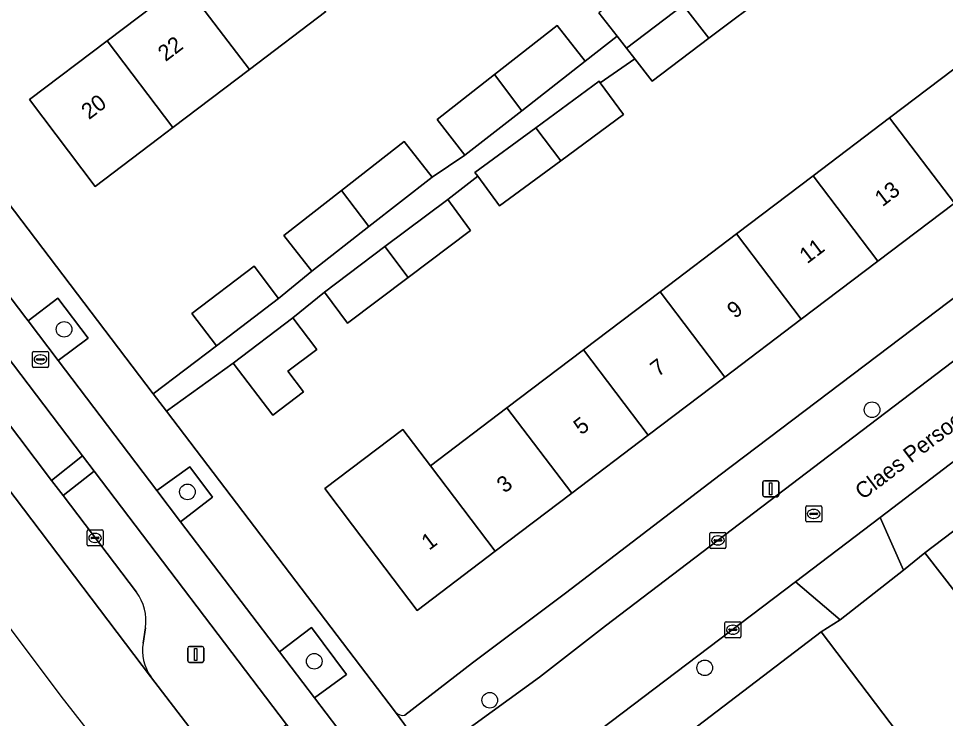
# Model space of a CAD drawing. Extents: x 160030 to 160839, y 385325 to 386450.
# Drawn here: x 160199.8 to 160257.9, y 385862.2 to 385906 of the extents above; entities that cross this region are included whole.
import ezdxf

# ---------------------------------------------------------------- set-up
doc = ezdxf.new("R2010")
doc.units = 0
for name, color, linetype in [('IMGEO_Berm_groen', 7, 'Continuous'), ('IMGEO_Boom', 7, 'Continuous'), ('IMGEO_Erf', 7, 'Continuous'), ('IMGEO_Fietspad_gesloten', 7, 'Continuous'), ('IMGEO_Groenvoorziening', 7, 'Continuous'), ('IMGEO_Kolk', 7, 'Continuous'), ('IMGEO_Lichtmast', 7, 'Continuous'), ('IMGEO_Openbare_ruimte_label', 7, 'Continuous'), ('IMGEO_Pand', 7, 'Continuous'), ('IMGEO_Pand_nummerreeks', 7, 'Continuous'), ('IMGEO_Parkeervlak_open', 7, 'Continuous'), ('IMGEO_Rijbaan_lokaal_gesloten', 7, 'Continuous'), ('IMGEO_Rijbaan_lokaal_open', 7, 'Continuous'), ('IMGEO_Rioolput', 7, 'Continuous'), ('IMGEO_Voetpad_open', 7, 'Continuous')]:
    doc.layers.add(name, color=color, linetype=linetype)

msp = doc.modelspace()

# ---------------------------------------------------------------- linework, layer by layer
at = {"layer": 'IMGEO_Berm_groen'}
for points in [[(160186.226, 385898.2), (160191.607, 385890.704), (160201.913, 385877.075), (160203.856, 385878.606), (160185.042, 385903.37), (160183.472, 385905.375)], [(160204.575, 385877.66), (160202.633, 385876.122), (160207.23, 385870.086)], [(160208.116, 385864.799), (160212.483, 385859.092), (160212.627, 385858.924), (160216.619, 385861.805), (160204.575, 385877.66)], [(160207.79, 385867.856), (160207.637, 385866.897)]]:
    msp.add_lwpolyline(points, dxfattribs=at)
for centre, radius, start, end in [((160204.739, 385868.275), 3.079, 352.17505, 36.01831), ((160210.52, 385866.451), 2.917, 171.21443, 214.50739)]:
    msp.add_arc(centre, radius, start, end, dxfattribs=at)
at = {"layer": 'IMGEO_Boom'}
for centre in [(160202.696, 385886.53), (160253.266, 385881.496), (160210.419, 385876.358), (160218.355, 385865.753), (160242.799, 385865.343), (160229.34, 385863.315)]:
    msp.add_circle(centre, 0.489, dxfattribs=at)
at = {"layer": 'IMGEO_Erf'}
for points in [[(160326.435, 385925.58), (160256.578, 385872.537), (160259.529, 385868.732), (160264.444, 385872.453), (160269.226, 385876.074), (160274.008, 385879.694), (160278.789, 385883.315), (160283.571, 385886.936), (160288.353, 385890.556), (160293.136, 385894.177), (160297.918, 385897.798)], [(160219.086, 385906.422), (160214.297, 385902.793), (160209.507, 385899.162), (160208.632, 385898.499), (160204.647, 385895.478), (160200.529, 385900.911), (160205.389, 385904.594), (160210.179, 385908.225)], [(160246.957, 385907.702), (160243.054, 385904.75), (160239.507, 385902.067), (160238.411, 385903.471), (160236.26, 385901.961), (160237.721, 385899.974), (160233.784, 385897.078), (160229.953, 385894.261), (160228.585, 385896.12), (160226.706, 385894.667), (160228.076, 385892.802), (160228.141, 385892.714), (160224.236, 385889.774), (160220.437, 385886.913), (160219.001, 385888.866), (160217.017, 385887.249), (160218.516, 385885.271), (160216.711, 385883.903), (160217.681, 385882.623), (160215.756, 385881.164), (160213.287, 385884.422), (160209.102, 385881.413), (160223.434, 385862.57)], [(160193.53, 385901.886), (160208.275, 385882.5), (160212.229, 385885.507), (160210.696, 385887.529), (160214.591, 385890.482), (160216.124, 385888.459), (160218.207, 385890.168), (160216.46, 385892.404), (160220.065, 385895.22), (160223.987, 385898.284), (160225.734, 385896.047), (160227.786, 385897.428), (160226.039, 385899.664), (160229.639, 385902.476), (160233.566, 385905.544), (160235.313, 385903.307), (160237.318, 385904.871), (160236.168, 385906.343)], [(160254.367, 385899.764), (160259.157, 385903.393)], [(160258.418, 385894.42), (160253.628, 385890.789), (160248.838, 385887.159), (160244.049, 385883.529), (160239.259, 385879.898), (160234.469, 385876.268), (160229.68, 385872.638), (160224.794, 385868.935), (160220.744, 385874.279), (160219.012, 385876.564), (160223.897, 385880.267), (160225.629, 385877.982), (160230.418, 385881.612), (160235.208, 385885.242), (160239.998, 385888.872), (160244.787, 385892.503), (160249.577, 385896.133), (160254.367, 385899.764)], [(160224.033, 385862.374), (160228.256, 385865.652), (160234.086, 385870.009), (160243.764, 385877.424), (160267.87, 385895.673)], [(160282.773, 385821.214), (160279.908, 385824.999), (160281.504, 385826.208), (160280.082, 385828.07), (160277.823, 385826.36), (160274.88, 385830.247), (160272.027, 385834.013), (160274.287, 385835.724), (160272.844, 385837.629), (160270.584, 385835.918), (160267.655, 385839.784), (160264.796, 385843.558), (160267.057, 385845.271), (160265.599, 385847.156), (160263.356, 385845.459), (160260.431, 385849.321), (160257.588, 385853.075), (160259.832, 385854.773), (160258.354, 385856.767), (160256.06, 385855.12), (160253.159, 385858.988), (160255.38, 385860.608), (160250.09, 385867.593), (160231.698, 385853.575)]]:
    msp.add_lwpolyline(points, dxfattribs=at)
msp.add_arc((160223.919, 385863.039), 0.675, 224.03076, 279.7318, dxfattribs=at)
at = {"layer": 'IMGEO_Fietspad_gesloten'}
for points in [[(160175.111, 385920.946), (160174.467, 385921.813), (160172.174, 385925.159), (160170.472, 385927.74), (160168.644, 385926.099), (160170.873, 385922.818), (160173.459, 385918.973), (160173.651, 385918.707), (160179.858, 385910.174), (160180.013, 385909.936), (160181.649, 385907.763), (160183.472, 385905.375), (160185.042, 385903.37), (160203.856, 385878.606), (160204.575, 385877.66), (160216.619, 385861.805), (160219.167, 385858.452)], [(160222.149, 385858.445), (160219.832, 385861.549), (160218.362, 385863.463), (160216.181, 385866.335), (160209.988, 385874.49), (160208.507, 385876.44), (160202.322, 385884.585), (160200.44, 385887.061), (160200.303, 385887.241), (160188.588, 385902.659)]]:
    msp.add_lwpolyline(points, dxfattribs=at)
at = {"layer": 'IMGEO_Groenvoorziening'}
for points in [[(160202.313, 385888.484), (160200.44, 385887.061), (160202.322, 385884.585), (160204.195, 385885.984)], [(160210.559, 385877.933), (160208.507, 385876.44), (160209.988, 385874.49), (160211.983, 385876.022)], [(160218.189, 385867.861), (160216.181, 385866.335), (160218.362, 385863.463), (160220.37, 385864.936)]]:
    msp.add_lwpolyline(points, close=True, dxfattribs=at)
at = {"layer": 'IMGEO_Kolk'}
for p, q in [((160204.211, 385873.972), (160205.063, 385873.972)), ((160204.136, 385873.046), (160204.136, 385873.898)), ((160204.395, 385873.466), (160204.395, 385873.478)), ((160204.833, 385873.429), (160204.435, 385873.429)), ((160204.438, 385873.515), (160204.836, 385873.515)), ((160204.624, 385873.752), (160204.649, 385873.752)), ((160204.879, 385873.478), (160204.879, 385873.466)), ((160205.137, 385873.898), (160205.137, 385873.046)), ((160243.122, 385872.894), (160243.122, 385873.746)), ((160243.197, 385873.82), (160244.049, 385873.82)), ((160243.381, 385873.314), (160243.381, 385873.326)), ((160243.424, 385873.363), (160243.822, 385873.363)), ((160243.61, 385873.6), (160243.635, 385873.6)), ((160243.865, 385873.326), (160243.865, 385873.314)), ((160244.123, 385873.746), (160244.123, 385872.894)), ((160205.063, 385872.972), (160204.211, 385872.972)), ((160204.647, 385873.192), (160204.622, 385873.192)), ((160244.049, 385872.82), (160243.197, 385872.82)), ((160243.819, 385873.277), (160243.421, 385873.277)), ((160243.633, 385873.04), (160243.608, 385873.04)), ((160244.055, 385867.304), (160244.055, 385868.156)), ((160244.13, 385868.23), (160244.982, 385868.23)), ((160245.056, 385868.156), (160245.056, 385867.304)), ((160244.314, 385867.724), (160244.314, 385867.736)), ((160244.752, 385867.687), (160244.354, 385867.687)), ((160244.357, 385867.773), (160244.755, 385867.773)), ((160244.543, 385868.01), (160244.568, 385868.01)), ((160244.798, 385867.736), (160244.798, 385867.724)), ((160244.982, 385867.23), (160244.13, 385867.23)), ((160244.566, 385867.45), (160244.541, 385867.45))]:
    msp.add_line(p, q, dxfattribs=at)
for points in [[(160204.211, 385873.972), (160205.063, 385873.972)], [(160204.136, 385873.046), (160204.136, 385873.898)], [(160205.137, 385873.898), (160205.137, 385873.046)], [(160243.122, 385872.894), (160243.122, 385873.746)], [(160243.197, 385873.82), (160244.049, 385873.82)], [(160244.123, 385873.746), (160244.123, 385872.894)], [(160205.063, 385872.972), (160204.211, 385872.972)], [(160244.049, 385872.82), (160243.197, 385872.82)], [(160244.055, 385867.304), (160244.055, 385868.156)], [(160244.13, 385868.23), (160244.982, 385868.23)], [(160245.056, 385868.156), (160245.056, 385867.304)], [(160244.982, 385867.23), (160244.13, 385867.23)]]:
    msp.add_lwpolyline(points, dxfattribs=at)
for centre, radius, start, end in [((160204.213, 385873.896), 0.0765, 91.55205, 178.44795), ((160204.213, 385873.896), 0.0765, 91.55205, 178.44795), ((160205.061, 385873.896), 0.0765, 1.55205, 88.44795), ((160205.061, 385873.896), 0.0765, 1.55205, 88.44795), ((160204.435, 385873.475), 0.0403, 85.87752, 175.75265), ((160204.432, 385873.465), 0.0366, 178.93798, 274.71019), ((160204.836, 385873.472), 0.043, 264.86636, 352.45326), ((160204.84, 385873.477), 0.0386, 1.73085, 96.63898), ((160243.199, 385873.744), 0.0765, 91.55205, 178.44795), ((160243.199, 385873.744), 0.0765, 91.55205, 178.44795), ((160243.421, 385873.323), 0.0403, 85.87752, 175.75265), ((160243.826, 385873.325), 0.0386, 1.73085, 96.63898), ((160244.047, 385873.744), 0.0765, 1.55205, 88.44795), ((160244.047, 385873.744), 0.0765, 1.55205, 88.44795), ((160204.213, 385873.048), 0.0765, 181.55205, 268.44795), ((160204.213, 385873.048), 0.0765, 181.55205, 268.44795), ((160205.061, 385873.048), 0.0765, 271.55205, 358.44795), ((160205.061, 385873.048), 0.0765, 271.55205, 358.44795), ((160243.199, 385872.896), 0.0765, 181.55205, 268.44795), ((160243.199, 385872.896), 0.0765, 181.55205, 268.44795), ((160243.418, 385873.313), 0.0366, 178.93798, 274.71019), ((160243.822, 385873.32), 0.043, 264.86636, 352.45326), ((160244.047, 385872.896), 0.0765, 271.55205, 358.44795), ((160244.047, 385872.896), 0.0765, 271.55205, 358.44795), ((160244.132, 385868.154), 0.0765, 91.55205, 178.44795), ((160244.132, 385868.154), 0.0765, 91.55205, 178.44795), ((160244.98, 385868.154), 0.0765, 1.55205, 88.44795), ((160244.98, 385868.154), 0.0765, 1.55205, 88.44795), ((160244.354, 385867.733), 0.0403, 85.87752, 175.75265), ((160244.351, 385867.723), 0.0366, 178.93798, 274.71019), ((160244.755, 385867.73), 0.043, 264.86636, 352.45326), ((160244.759, 385867.735), 0.0386, 1.73085, 96.63898), ((160244.132, 385867.306), 0.0765, 181.55205, 268.44795), ((160244.132, 385867.306), 0.0765, 181.55205, 268.44795), ((160244.98, 385867.306), 0.0765, 271.55205, 358.44795), ((160244.98, 385867.306), 0.0765, 271.55205, 358.44795)]:
    msp.add_arc(centre, radius, start, end, dxfattribs=at)
for centre, major_axis, ratio, start_param, end_param in [((160204.623, 385873.472), (-0.387, 0.002), 0.722429, 4.712389, 7.853982), ((160204.648, 385873.472), (-0.39, 0.002), 0.717154, 1.570796, 4.712389), ((160243.609, 385873.32), (-0.387, 0.002), 0.722429, 4.712389, 7.853982), ((160243.634, 385873.32), (-0.39, 0.002), 0.717154, 1.570796, 4.712389), ((160244.542, 385867.73), (-0.387, 0.002), 0.722429, 4.712389, 7.853982), ((160244.567, 385867.73), (-0.39, 0.002), 0.717154, 1.570796, 4.712389)]:
    msp.add_ellipse(centre, major_axis=major_axis, ratio=ratio, start_param=start_param, end_param=end_param, dxfattribs=at)
at = {"layer": 'IMGEO_Lichtmast'}
for p, q in [((160246.433, 385876.155), (160246.433, 385876.955)), ((160246.433, 385876.955), (160246.433, 385876.155)), ((160246.533, 385877.055), (160247.323, 385877.055)), ((160247.323, 385877.055), (160246.533, 385877.055)), ((160247.423, 385876.955), (160247.423, 385876.155)), ((160247.423, 385876.155), (160247.423, 385876.955)), ((160247.323, 385876.055), (160246.533, 385876.055)), ((160246.533, 385876.055), (160247.323, 385876.055)), ((160210.444, 385865.781), (160210.444, 385866.581)), ((160210.444, 385866.581), (160210.444, 385865.781)), ((160210.544, 385866.681), (160211.334, 385866.681)), ((160211.334, 385866.681), (160210.544, 385866.681)), ((160211.434, 385866.581), (160211.434, 385865.781)), ((160211.434, 385865.781), (160211.434, 385866.581)), ((160211.334, 385865.681), (160210.544, 385865.681)), ((160210.544, 385865.681), (160211.334, 385865.681))]:
    msp.add_line(p, q, dxfattribs=at)
for points in [[(160246.853, 385876.93), (160247.003, 385876.93), (160247.003, 385876.18), (160246.853, 385876.18), (160246.853, 385876.93)], [(160210.864, 385866.556), (160211.014, 385866.556), (160211.014, 385865.806), (160210.864, 385865.806), (160210.864, 385866.556)]]:
    msp.add_lwpolyline(points, dxfattribs=at)
for centre, start, end in [((160246.533, 385876.955), 90, 180), ((160246.533, 385876.955), 90, 180), ((160247.323, 385876.955), 0, 90), ((160247.323, 385876.955), 360, 90), ((160246.533, 385876.155), 180, 270), ((160246.533, 385876.155), 180, 270), ((160247.323, 385876.155), 270, 0), ((160247.323, 385876.155), 270, 0), ((160210.544, 385866.581), 90, 180), ((160210.544, 385866.581), 90, 180), ((160211.334, 385866.581), 0, 90), ((160211.334, 385866.581), 360, 90), ((160210.544, 385865.781), 180, 270), ((160210.544, 385865.781), 180, 270), ((160211.334, 385865.781), 270, 0), ((160211.334, 385865.781), 270, 0)]:
    msp.add_arc(centre, 0.1, start, end, dxfattribs=at)
at = {"layer": 'IMGEO_Pand'}
for points in [[(160210.179, 385908.225), (160214.297, 385902.793), (160219.086, 385906.422), (160214.968, 385911.855)], [(160245.847, 385909.212), (160245.401, 385909.819), (160241.44, 385906.821), (160243.054, 385904.75), (160246.957, 385907.702)], [(160241.44, 385906.821), (160239.735, 385909.041), (160236.168, 385906.343), (160237.318, 385904.871), (160237.891, 385904.137)], [(160205.389, 385904.594), (160209.507, 385899.162), (160214.297, 385902.793), (160210.179, 385908.225)], [(160243.054, 385904.75), (160241.44, 385906.821), (160237.891, 385904.137), (160238.411, 385903.471), (160239.507, 385902.067)], [(160231.353, 385900.214), (160235.313, 385903.307), (160233.566, 385905.544), (160229.639, 385902.476)], [(160209.507, 385899.162), (160205.389, 385904.594), (160200.529, 385900.911), (160204.647, 385895.478), (160208.632, 385898.499)], [(160263.207, 385898.05), (160259.157, 385903.393), (160254.367, 385899.764), (160258.418, 385894.42)], [(160229.639, 385902.476), (160226.039, 385899.664), (160227.786, 385897.428), (160231.353, 385900.214)], [(160237.721, 385899.974), (160236.26, 385901.961), (160236.182, 385902.068), (160232.214, 385899.15), (160233.784, 385897.078)], [(160258.418, 385894.42), (160254.367, 385899.764), (160249.577, 385896.133), (160253.628, 385890.789)], [(160233.784, 385897.078), (160232.214, 385899.15), (160228.413, 385896.354), (160228.585, 385896.12), (160229.953, 385894.261)], [(160221.78, 385892.958), (160225.734, 385896.047), (160223.987, 385898.284), (160220.065, 385895.22)], [(160253.628, 385890.789), (160249.577, 385896.133), (160244.787, 385892.503), (160248.838, 385887.159)], [(160220.065, 385895.22), (160216.46, 385892.404), (160218.207, 385890.168), (160221.78, 385892.958)], [(160226.706, 385894.667), (160222.772, 385891.705), (160224.236, 385889.774), (160228.141, 385892.714), (160228.076, 385892.802)], [(160248.838, 385887.159), (160244.787, 385892.503), (160239.998, 385888.872), (160244.049, 385883.529)], [(160224.236, 385889.774), (160222.772, 385891.705), (160219.001, 385888.866), (160220.437, 385886.913)], [(160216.124, 385888.459), (160214.591, 385890.482), (160210.696, 385887.529), (160212.229, 385885.507)], [(160244.049, 385883.529), (160239.998, 385888.872), (160235.208, 385885.242), (160239.259, 385879.898)], [(160217.017, 385887.249), (160213.287, 385884.422), (160215.756, 385881.164), (160217.681, 385882.623), (160216.711, 385883.903), (160218.516, 385885.271)], [(160239.259, 385879.898), (160235.208, 385885.242), (160230.418, 385881.612), (160234.469, 385876.268)], [(160234.469, 385876.268), (160230.418, 385881.612), (160225.629, 385877.982), (160229.68, 385872.638)], [(160225.629, 385877.982), (160223.897, 385880.267), (160219.012, 385876.564), (160220.744, 385874.279), (160224.794, 385868.935), (160229.68, 385872.638)]]:
    msp.add_lwpolyline(points, close=True, dxfattribs=at)
at = {"layer": 'IMGEO_Parkeervlak_open'}
for points in [[(160181.103, 385900.416), (160208.116, 385864.799)], [(160207.23, 385870.086), (160202.633, 385876.122), (160201.913, 385877.075), (160191.607, 385890.704), (160186.226, 385898.2)], [(160207.637, 385866.897), (160207.79, 385867.856)]]:
    msp.add_lwpolyline(points, dxfattribs=at)
for centre, radius, start, end in [((160204.739, 385868.275), 3.079, 352.17505, 36.01831), ((160210.52, 385866.451), 2.917, 171.21443, 214.50739)]:
    msp.add_arc(centre, radius, start, end, dxfattribs=at)
at = {"layer": 'IMGEO_Rijbaan_lokaal_gesloten'}
msp.add_lwpolyline([(160278.119, 385766.625), (160281.119, 385768.748), (160279.223, 385771.231), (160228.526, 385837.944), (160226.826, 385840.11), (160225.579, 385841.807), (160224.418, 385843.405), (160212.483, 385859.092), (160208.116, 385864.799), (160181.103, 385900.416), (160180.357, 385901.406), (160179.584, 385902.465), (160175.453, 385899.617), (160202.503, 385863.561), (160272.577, 385773.993)], close=True, dxfattribs=at)
at = {"layer": 'IMGEO_Rijbaan_lokaal_open'}
for points in [[(160322.288, 385926.767), (160324.349, 385928.333), (160321.054, 385932.279), (160320.872, 385932.139), (160309.303, 385923.348), (160309.139, 385923.215), (160294.924, 385912.241), (160272.144, 385895.008), (160250.573, 385878.611), (160236.592, 385867.964), (160232.453, 385864.762), (160226.524, 385860.463)], [(160229.444, 385856.309), (160248.486, 385870.73), (160253.767, 385874.761), (160259.317, 385878.983), (160259.707, 385879.286), (160260.226, 385879.69), (160291.178, 385903.192), (160322.288, 385926.767)], [(160271.171, 385853.296), (160263.526, 385863.454), (160259.529, 385868.732), (160256.578, 385872.537), (160255.232, 385871.451), (160251.271, 385868.357), (160250.09, 385867.593), (160255.38, 385860.608)]]:
    msp.add_lwpolyline(points, dxfattribs=at)
at = {"layer": 'IMGEO_Rioolput'}
for p, q in [((160200.718, 385884.225), (160200.718, 385885.077)), ((160200.793, 385885.151), (160201.645, 385885.151)), ((160201.206, 385884.931), (160201.231, 385884.931)), ((160201.719, 385885.077), (160201.719, 385884.225)), ((160200.977, 385884.645), (160200.977, 385884.657)), ((160201.415, 385884.608), (160201.017, 385884.608)), ((160201.02, 385884.694), (160201.418, 385884.694)), ((160201.229, 385884.371), (160201.204, 385884.371)), ((160201.461, 385884.657), (160201.461, 385884.645)), ((160201.645, 385884.151), (160200.793, 385884.151)), ((160249.115, 385874.552), (160249.115, 385875.404)), ((160249.19, 385875.478), (160250.042, 385875.478)), ((160249.603, 385875.258), (160249.628, 385875.258)), ((160250.116, 385875.404), (160250.116, 385874.552)), ((160249.374, 385874.972), (160249.374, 385874.984)), ((160249.812, 385874.935), (160249.414, 385874.935)), ((160249.417, 385875.021), (160249.815, 385875.021)), ((160249.626, 385874.698), (160249.601, 385874.698)), ((160249.858, 385874.984), (160249.858, 385874.972)), ((160250.042, 385874.478), (160249.19, 385874.478))]:
    msp.add_line(p, q, dxfattribs=at)
for points in [[(160200.718, 385884.225), (160200.718, 385885.077)], [(160200.793, 385885.151), (160201.645, 385885.151)], [(160201.719, 385885.077), (160201.719, 385884.225)], [(160201.645, 385884.151), (160200.793, 385884.151)], [(160249.115, 385874.552), (160249.115, 385875.404)], [(160249.19, 385875.478), (160250.042, 385875.478)], [(160250.116, 385875.404), (160250.116, 385874.552)], [(160250.042, 385874.478), (160249.19, 385874.478)]]:
    msp.add_lwpolyline(points, dxfattribs=at)
for centre, radius, start, end in [((160200.795, 385885.075), 0.0765, 91.55205, 178.44795), ((160200.795, 385885.075), 0.0765, 91.55205, 178.44795), ((160201.643, 385885.075), 0.0765, 1.55205, 88.44795), ((160201.643, 385885.075), 0.0765, 1.55205, 88.44795), ((160201.017, 385884.654), 0.0403, 85.87752, 175.75265), ((160201.014, 385884.644), 0.0366, 178.93798, 274.71019), ((160201.418, 385884.651), 0.043, 264.86636, 352.45326), ((160201.422, 385884.656), 0.0386, 1.73085, 96.63898), ((160200.795, 385884.227), 0.0765, 181.55205, 268.44795), ((160200.795, 385884.227), 0.0765, 181.55205, 268.44795), ((160201.643, 385884.227), 0.0765, 271.55205, 358.44795), ((160201.643, 385884.227), 0.0765, 271.55205, 358.44795), ((160249.192, 385875.402), 0.0765, 91.55205, 178.44795), ((160249.192, 385875.402), 0.0765, 91.55205, 178.44795), ((160250.04, 385875.402), 0.0765, 1.55205, 88.44795), ((160250.04, 385875.402), 0.0765, 1.55205, 88.44795), ((160249.192, 385874.554), 0.0765, 181.55205, 268.44795), ((160249.192, 385874.554), 0.0765, 181.55205, 268.44795), ((160249.414, 385874.981), 0.0403, 85.87752, 175.75265), ((160249.411, 385874.971), 0.0366, 178.93798, 274.71019), ((160249.815, 385874.978), 0.043, 264.86636, 352.45326), ((160249.819, 385874.983), 0.0386, 1.73085, 96.63898), ((160250.04, 385874.554), 0.0765, 271.55205, 358.44795), ((160250.04, 385874.554), 0.0765, 271.55205, 358.44795)]:
    msp.add_arc(centre, radius, start, end, dxfattribs=at)
for centre, major_axis, ratio, start_param, end_param in [((160201.205, 385884.651), (-0.387, 0.002), 0.722429, 4.712389, 7.853982), ((160201.23, 385884.651), (-0.39, 0.002), 0.717154, 1.570796, 4.712389), ((160249.602, 385874.978), (-0.387, 0.002), 0.722429, 4.712389, 7.853982), ((160249.627, 385874.978), (-0.39, 0.002), 0.717154, 1.570796, 4.712389)]:
    msp.add_ellipse(centre, major_axis=major_axis, ratio=ratio, start_param=start_param, end_param=end_param, dxfattribs=at)
at = {"layer": 'IMGEO_Voetpad_open'}
for points in [[(160259.707, 385879.286), (160259.317, 385878.983), (160253.767, 385874.761), (160255.232, 385871.451), (160256.578, 385872.537), (160326.435, 385925.58)], [(160297.485, 385918.22), (160292.54, 385914.445), (160291.211, 385913.446), (160290.062, 385912.583), (160283.686, 385907.791), (160267.87, 385895.673), (160243.764, 385877.424), (160234.086, 385870.009), (160228.256, 385865.652), (160224.033, 385862.374)], [(160236.592, 385867.964), (160250.573, 385878.611), (160272.144, 385895.008), (160294.924, 385912.241)], [(160209.102, 385881.413), (160208.275, 385882.5), (160193.53, 385901.886), (160191.771, 385904.42), (160186.757, 385910.988)], [(160182.89, 385910.161), (160188.588, 385902.659), (160200.303, 385887.241), (160200.44, 385887.061), (160202.313, 385888.484), (160204.195, 385885.984), (160202.322, 385884.585), (160208.507, 385876.44), (160210.559, 385877.933), (160211.983, 385876.022), (160209.988, 385874.49), (160216.181, 385866.335), (160218.189, 385867.861), (160220.37, 385864.936), (160218.362, 385863.463), (160219.832, 385861.549)], [(160225.37, 385859.97), (160223.434, 385862.57), (160209.102, 385881.413)], [(160226.524, 385860.463), (160232.453, 385864.762), (160236.592, 385867.964)], [(160223.434, 385862.57), (160225.37, 385859.97)]]:
    msp.add_lwpolyline(points, dxfattribs=at)
for points in [[(160226.706, 385894.667), (160228.585, 385896.12), (160228.413, 385896.354), (160232.214, 385899.15), (160236.182, 385902.068), (160236.26, 385901.961), (160238.411, 385903.471), (160237.891, 385904.137), (160237.318, 385904.871), (160235.313, 385903.307), (160231.353, 385900.214), (160227.786, 385897.428), (160225.734, 385896.047), (160221.78, 385892.958), (160218.207, 385890.168), (160216.124, 385888.459), (160212.229, 385885.507), (160208.275, 385882.5), (160209.102, 385881.413), (160213.287, 385884.422), (160217.017, 385887.249), (160219.001, 385888.866), (160222.772, 385891.705)], [(160201.913, 385877.075), (160202.633, 385876.122), (160204.575, 385877.66), (160203.856, 385878.606)], [(160255.232, 385871.451), (160253.767, 385874.761), (160248.486, 385870.73), (160251.271, 385868.357)], [(160250.09, 385867.593), (160251.271, 385868.357), (160248.486, 385870.73), (160229.444, 385856.309), (160231.698, 385853.575)]]:
    msp.add_lwpolyline(points, close=True, dxfattribs=at)
msp.add_arc((160223.919, 385863.039), 0.675, 224.03076, 279.7318, dxfattribs=at)

# ---------------------------------------------------------------- texts
at = {"layer": 'IMGEO_Openbare_ruimte_label'}
msp.add_text('Claes Persoonslaan', height=1, rotation=37.23666, dxfattribs=at).set_placement((160252.686, 385875.83))
at = {"layer": 'IMGEO_Pand_nummerreeks'}
for s, rotation, p in [('22', 37.16005, (160209.05, 385903.255)), ('20', 37.16005, (160204.254, 385899.619)), ('13', 37.15966, (160253.918, 385894.172)), ('11', 37.15966, (160249.204, 385890.599)), ('9', 37.15966, (160244.675, 385887.166)), ('7', 37.15966, (160239.87, 385883.524)), ('5', 37.15966, (160235.065, 385879.882)), ('3', 37.15966, (160230.26, 385876.24)), ('1', 37.16204, (160225.545, 385872.666))]:
    msp.add_text(s, height=1, rotation=rotation, dxfattribs=at).set_placement(p)

doc.saveas('drawing.dxf')
